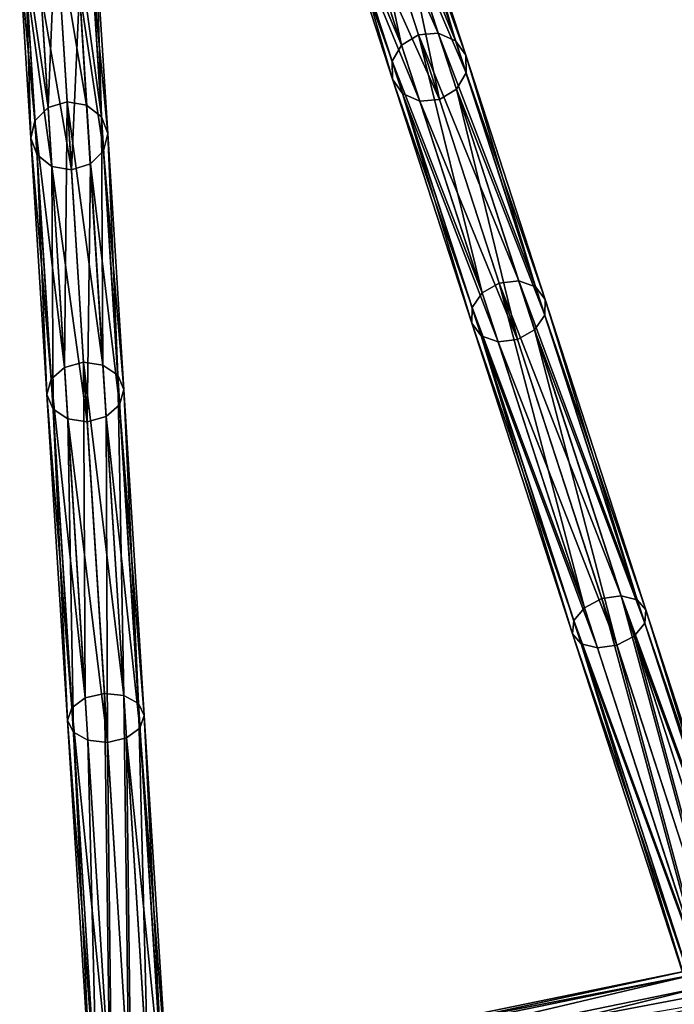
# Model space of a CAD drawing. Header units: millimetres. Extents: x 0 to 316, y 0 to 317.
# Tile 258 of 656: x 159 to 184, y 68 to 106. Entities that reach past the tile are written whole.
import ezdxf

# ---------------------------------------------------------------- set-up
doc = ezdxf.new("R2010")
doc.units = ezdxf.units.MM
doc.header["$LTSCALE"] = 25.4
doc.layers.get('0').update_dxf_attribs({"true_color": 0xff5454})

# ---------------------------------------------------------------- blocks, each defined once
blk = doc.blocks.new('LUKSOR-L-8847.STL')
at = {"color": 250, "true_color": 0x262626}
mesh = blk.add_polyface(dxfattribs=at)
corners = [(16.514, 106.626, 461.243), (15.007, 113.691, 478.022), (17.173, 107.027, 461.148), (14.354, 113.277, 478.08)]
mesh.append_faces([[corners[k] for k in face] for face in [(0, 1, 2), (1, 0, 3)]], dxfattribs={"vtx0": -1, "color": 250})
mesh = blk.add_polyface(dxfattribs=at)
corners = [(15.007, 113.691, 478.022), (17.941, 107.09, 461.243), (17.173, 107.027, 461.148), (15.78, 113.74, 478.08)]
mesh.append_faces([[corners[k] for k in face] for face in [(0, 1, 2), (1, 0, 3)]], dxfattribs={"vtx0": -1, "color": 250})
mesh = blk.add_polyface(dxfattribs=at)
corners = [(15.78, 113.74, 478.08), (18.613, 106.799, 461.502), (17.941, 107.09, 461.243), (16.465, 113.41, 478.24)]
mesh.append_faces([[corners[k] for k in face] for face in [(0, 1, 2), (1, 0, 3)]], dxfattribs={"vtx0": -1, "color": 250})
mesh = blk.add_polyface(dxfattribs=at)
corners = [(13.994, 112.607, 478.24), (16.514, 106.626, 461.243), (16.142, 105.996, 461.502), (14.354, 113.277, 478.08)]
mesh.append_faces([[corners[k] for k in face] for face in [(0, 1, 2), (1, 0, 3)]], dxfattribs={"vtx0": -1, "color": 250})
mesh = blk.add_polyface(dxfattribs=at)
corners = [(18.613, 106.799, 461.502), (16.877, 112.79, 478.459), (19.008, 106.233, 461.856), (16.465, 113.41, 478.24)]
mesh.append_faces([[corners[k] for k in face] for face in [(0, 1, 2), (1, 0, 3)]], dxfattribs={"vtx0": -1, "color": 250})
mesh = blk.add_polyface(dxfattribs=at)
corners = [(19.008, 106.233, 461.856), (16.908, 112.046, 478.677), (19.021, 105.542, 462.21), (16.877, 112.79, 478.459)]
mesh.append_faces([[corners[k] for k in face] for face in [(0, 1, 2), (1, 0, 3)]], dxfattribs={"vtx0": -1, "color": 250})
mesh = blk.add_polyface(dxfattribs=at)
corners = [(14.024, 111.863, 478.459), (16.142, 105.996, 461.502), (16.155, 105.305, 461.856), (13.994, 112.607, 478.24)]
mesh.append_faces([[corners[k] for k in face] for face in [(0, 1, 2), (1, 0, 3)]], dxfattribs={"vtx0": -1, "color": 250})
mesh = blk.add_polyface(dxfattribs=at)
corners = [(19.021, 105.542, 462.21), (16.548, 111.376, 478.837), (18.649, 104.912, 462.469), (16.908, 112.046, 478.677)]
mesh.append_faces([[corners[k] for k in face] for face in [(0, 1, 2), (1, 0, 3)]], dxfattribs={"vtx0": -1, "color": 250})
mesh = blk.add_polyface(dxfattribs=at)
corners = [(14.437, 111.243, 478.677), (16.155, 105.305, 461.856), (16.55, 104.739, 462.21), (14.024, 111.863, 478.459)]
mesh.append_faces([[corners[k] for k in face] for face in [(0, 1, 2), (1, 0, 3)]], dxfattribs={"vtx0": -1, "color": 250})
mesh = blk.add_polyface(dxfattribs=at)
corners = [(1.798, 110.612, 478.24), (2.752, 104.193, 461.243), (2.234, 103.675, 461.502), (2.313, 111.171, 478.08)]
mesh.append_faces([[corners[k] for k in face] for face in [(0, 1, 2), (1, 0, 3)]], dxfattribs={"vtx0": -1, "color": 250})
mesh = blk.add_polyface(dxfattribs=at)
corners = [(2.752, 104.193, 461.243), (3.049, 111.41, 478.022), (3.489, 104.416, 461.148), (2.313, 111.171, 478.08)]
mesh.append_faces([[corners[k] for k in face] for face in [(0, 1, 2), (1, 0, 3)]], dxfattribs={"vtx0": -1, "color": 250})
mesh = blk.add_polyface(dxfattribs=at)
corners = [(3.049, 111.41, 478.022), (4.249, 104.287, 461.243), (3.489, 104.416, 461.148), (3.81, 111.265, 478.08)]
mesh.append_faces([[corners[k] for k in face] for face in [(0, 1, 2), (1, 0, 3)]], dxfattribs={"vtx0": -1, "color": 250})
mesh = blk.add_polyface(dxfattribs=at)
corners = [(3.81, 111.265, 478.08), (4.827, 103.838, 461.502), (4.249, 104.287, 461.243), (4.391, 110.776, 478.24)]
mesh.append_faces([[corners[k] for k in face] for face in [(0, 1, 2), (1, 0, 3)]], dxfattribs={"vtx0": -1, "color": 250})
mesh = blk.add_polyface(dxfattribs=at)
corners = [(17.222, 104.448, 462.469), (14.437, 111.243, 478.677), (16.55, 104.739, 462.21), (15.122, 110.913, 478.837)]
mesh.append_faces([[corners[k] for k in face] for face in [(0, 1, 2), (1, 0, 3)]], dxfattribs={"vtx0": -1, "color": 250})
mesh = blk.add_polyface(dxfattribs=at)
corners = [(16.548, 111.376, 478.837), (17.99, 104.511, 462.564), (18.649, 104.912, 462.469), (15.894, 110.962, 478.896)]
mesh.append_faces([[corners[k] for k in face] for face in [(0, 1, 2), (1, 0, 3)]], dxfattribs={"vtx0": -1, "color": 250})
mesh = blk.add_polyface(dxfattribs=at)
corners = [(4.827, 103.838, 461.502), (4.637, 110.072, 478.459), (5.07, 103.191, 461.856), (4.391, 110.776, 478.24)]
mesh.append_faces([[corners[k] for k in face] for face in [(0, 1, 2), (1, 0, 3)]], dxfattribs={"vtx0": -1, "color": 250})
mesh = blk.add_polyface(dxfattribs=at)
corners = [(17.99, 104.511, 462.564), (15.122, 110.913, 478.837), (17.222, 104.448, 462.469), (15.894, 110.962, 478.896)]
mesh.append_faces([[corners[k] for k in face] for face in [(0, 1, 2), (1, 0, 3)]], dxfattribs={"vtx0": -1, "color": 250})
mesh = blk.add_polyface(dxfattribs=at)
corners = [(1.642, 109.884, 478.459), (2.234, 103.675, 461.502), (2.075, 103.002, 461.856), (1.798, 110.612, 478.24)]
mesh.append_faces([[corners[k] for k in face] for face in [(0, 1, 2), (1, 0, 3)]], dxfattribs={"vtx0": -1, "color": 250})
mesh = blk.add_polyface(dxfattribs=at)
corners = [(5.07, 103.191, 461.856), (4.481, 109.343, 478.677), (4.91, 102.518, 462.21), (4.637, 110.072, 478.459)]
mesh.append_faces([[corners[k] for k in face] for face in [(0, 1, 2), (1, 0, 3)]], dxfattribs={"vtx0": -1, "color": 250})
mesh = blk.add_polyface(dxfattribs=at)
corners = [(1.888, 109.18, 478.677), (2.075, 103.002, 461.856), (2.318, 102.355, 462.21), (1.642, 109.884, 478.459)]
mesh.append_faces([[corners[k] for k in face] for face in [(0, 1, 2), (1, 0, 3)]], dxfattribs={"vtx0": -1, "color": 250})
mesh = blk.add_polyface(dxfattribs=at)
corners = [(4.91, 102.518, 462.21), (3.966, 108.785, 478.837), (4.393, 102.001, 462.469), (4.481, 109.343, 478.677)]
mesh.append_faces([[corners[k] for k in face] for face in [(0, 1, 2), (1, 0, 3)]], dxfattribs={"vtx0": -1, "color": 250})
mesh = blk.add_polyface(dxfattribs=at)
corners = [(2.896, 101.907, 462.469), (1.888, 109.18, 478.677), (2.318, 102.355, 462.21), (2.469, 108.691, 478.837)]
mesh.append_faces([[corners[k] for k in face] for face in [(0, 1, 2), (1, 0, 3)]], dxfattribs={"vtx0": -1, "color": 250})
mesh = blk.add_polyface(dxfattribs=at)
corners = [(3.655, 101.777, 462.564), (2.469, 108.691, 478.837), (2.896, 101.907, 462.469), (3.23, 108.546, 478.896)]
mesh.append_faces([[corners[k] for k in face] for face in [(0, 1, 2), (1, 0, 3)]], dxfattribs={"vtx0": -1, "color": 250})
mesh = blk.add_polyface(dxfattribs=at)
corners = [(3.966, 108.785, 478.837), (3.655, 101.777, 462.564), (4.393, 102.001, 462.469), (3.23, 108.546, 478.896)]
mesh.append_faces([[corners[k] for k in face] for face in [(0, 1, 2), (1, 0, 3)]], dxfattribs={"vtx0": -1, "color": 250})
mesh = blk.add_polyface(dxfattribs=at)
corners = [(19.646, 96.988, 446.088), (17.173, 107.027, 461.148), (20.311, 97.367, 445.961), (16.514, 106.626, 461.243)]
mesh.append_faces([[corners[k] for k in face] for face in [(0, 1, 2), (1, 0, 3)]], dxfattribs={"vtx0": -1, "color": 250})
mesh = blk.add_polyface(dxfattribs=at)
corners = [(17.173, 107.027, 461.148), (21.073, 97.451, 446.088), (20.311, 97.367, 445.961), (17.941, 107.09, 461.243)]
mesh.append_faces([[corners[k] for k in face] for face in [(0, 1, 2), (1, 0, 3)]], dxfattribs={"vtx0": -1, "color": 250})
mesh = blk.add_polyface(dxfattribs=at)
corners = [(17.941, 107.09, 461.243), (21.726, 97.217, 446.436), (21.073, 97.451, 446.088), (18.613, 106.799, 461.502)]
mesh.append_faces([[corners[k] for k in face] for face in [(0, 1, 2), (1, 0, 3)]], dxfattribs={"vtx0": -1, "color": 250})
mesh = blk.add_polyface(dxfattribs=at)
corners = [(16.142, 105.996, 461.502), (19.646, 96.988, 446.088), (19.255, 96.415, 446.436), (16.514, 106.626, 461.243)]
mesh.append_faces([[corners[k] for k in face] for face in [(0, 1, 2), (1, 0, 3)]], dxfattribs={"vtx0": -1, "color": 250})
mesh = blk.add_polyface(dxfattribs=at)
corners = [(21.726, 97.217, 446.436), (19.008, 106.233, 461.856), (22.096, 96.728, 446.912), (18.613, 106.799, 461.502)]
mesh.append_faces([[corners[k] for k in face] for face in [(0, 1, 2), (1, 0, 3)]], dxfattribs={"vtx0": -1, "color": 250})
mesh = blk.add_polyface(dxfattribs=at)
corners = [(22.096, 96.728, 446.912), (19.021, 105.542, 462.21), (22.084, 96.115, 447.388), (19.008, 106.233, 461.856)]
mesh.append_faces([[corners[k] for k in face] for face in [(0, 1, 2), (1, 0, 3)]], dxfattribs={"vtx0": -1, "color": 250})
mesh = blk.add_polyface(dxfattribs=at)
corners = [(16.155, 105.305, 461.856), (19.255, 96.415, 446.436), (19.243, 95.801, 446.912), (16.142, 105.996, 461.502)]
mesh.append_faces([[corners[k] for k in face] for face in [(0, 1, 2), (1, 0, 3)]], dxfattribs={"vtx0": -1, "color": 250})
mesh = blk.add_polyface(dxfattribs=at)
corners = [(22.084, 96.115, 447.388), (18.649, 104.912, 462.469), (21.693, 95.542, 447.736), (19.021, 105.542, 462.21)]
mesh.append_faces([[corners[k] for k in face] for face in [(0, 1, 2), (1, 0, 3)]], dxfattribs={"vtx0": -1, "color": 250})
mesh = blk.add_polyface(dxfattribs=at)
corners = [(16.55, 104.739, 462.21), (19.243, 95.801, 446.912), (19.613, 95.312, 447.388), (16.155, 105.305, 461.856)]
mesh.append_faces([[corners[k] for k in face] for face in [(0, 1, 2), (1, 0, 3)]], dxfattribs={"vtx0": -1, "color": 250})
mesh = blk.add_polyface(dxfattribs=at)
corners = [(20.267, 95.078, 447.736), (16.55, 104.739, 462.21), (19.613, 95.312, 447.388), (17.222, 104.448, 462.469)]
mesh.append_faces([[corners[k] for k in face] for face in [(0, 1, 2), (1, 0, 3)]], dxfattribs={"vtx0": -1, "color": 250})
mesh = blk.add_polyface(dxfattribs=at)
corners = [(18.649, 104.912, 462.469), (21.028, 95.162, 447.864), (21.693, 95.542, 447.736), (17.99, 104.511, 462.564)]
mesh.append_faces([[corners[k] for k in face] for face in [(0, 1, 2), (1, 0, 3)]], dxfattribs={"vtx0": -1, "color": 250})
mesh = blk.add_polyface(dxfattribs=at)
corners = [(3.388, 94.078, 446.088), (3.489, 104.416, 461.148), (4.127, 94.28, 445.961), (2.752, 104.193, 461.243)]
mesh.append_faces([[corners[k] for k in face] for face in [(0, 1, 2), (1, 0, 3)]], dxfattribs={"vtx0": -1, "color": 250})
mesh = blk.add_polyface(dxfattribs=at)
corners = [(3.489, 104.416, 461.148), (4.885, 94.172, 446.088), (4.127, 94.28, 445.961), (4.249, 104.287, 461.243)]
mesh.append_faces([[corners[k] for k in face] for face in [(0, 1, 2), (1, 0, 3)]], dxfattribs={"vtx0": -1, "color": 250})
mesh = blk.add_polyface(dxfattribs=at)
corners = [(4.885, 94.172, 446.088), (4.827, 103.838, 461.502), (5.46, 93.783, 446.436), (4.249, 104.287, 461.243)]
mesh.append_faces([[corners[k] for k in face] for face in [(0, 1, 2), (1, 0, 3)]], dxfattribs={"vtx0": -1, "color": 250})
mesh = blk.add_polyface(dxfattribs=at)
corners = [(21.028, 95.162, 447.864), (17.222, 104.448, 462.469), (20.267, 95.078, 447.736), (17.99, 104.511, 462.564)]
mesh.append_faces([[corners[k] for k in face] for face in [(0, 1, 2), (1, 0, 3)]], dxfattribs={"vtx0": -1, "color": 250})
mesh = blk.add_polyface(dxfattribs=at)
corners = [(2.234, 103.675, 461.502), (3.388, 94.078, 446.088), (2.867, 93.62, 446.436), (2.752, 104.193, 461.243)]
mesh.append_faces([[corners[k] for k in face] for face in [(0, 1, 2), (1, 0, 3)]], dxfattribs={"vtx0": -1, "color": 250})
mesh = blk.add_polyface(dxfattribs=at)
corners = [(2.075, 103.002, 461.856), (2.867, 93.62, 446.436), (2.703, 93.029, 446.912), (2.234, 103.675, 461.502)]
mesh.append_faces([[corners[k] for k in face] for face in [(0, 1, 2), (1, 0, 3)]], dxfattribs={"vtx0": -1, "color": 250})
mesh = blk.add_polyface(dxfattribs=at)
corners = [(5.46, 93.783, 446.436), (5.07, 103.191, 461.856), (5.697, 93.217, 446.912), (4.827, 103.838, 461.502)]
mesh.append_faces([[corners[k] for k in face] for face in [(0, 1, 2), (1, 0, 3)]], dxfattribs={"vtx0": -1, "color": 250})
mesh = blk.add_polyface(dxfattribs=at)
corners = [(5.697, 93.217, 446.912), (4.91, 102.518, 462.21), (5.533, 92.626, 447.388), (5.07, 103.191, 461.856)]
mesh.append_faces([[corners[k] for k in face] for face in [(0, 1, 2), (1, 0, 3)]], dxfattribs={"vtx0": -1, "color": 250})
mesh = blk.add_polyface(dxfattribs=at)
corners = [(2.318, 102.355, 462.21), (2.703, 93.029, 446.912), (2.94, 92.463, 447.388), (2.075, 103.002, 461.856)]
mesh.append_faces([[corners[k] for k in face] for face in [(0, 1, 2), (1, 0, 3)]], dxfattribs={"vtx0": -1, "color": 250})
mesh = blk.add_polyface(dxfattribs=at)
corners = [(2.896, 101.907, 462.469), (2.94, 92.463, 447.388), (3.514, 92.074, 447.736), (2.318, 102.355, 462.21)]
mesh.append_faces([[corners[k] for k in face] for face in [(0, 1, 2), (1, 0, 3)]], dxfattribs={"vtx0": -1, "color": 250})
mesh = blk.add_polyface(dxfattribs=at)
corners = [(5.533, 92.626, 447.388), (4.393, 102.001, 462.469), (5.012, 92.168, 447.736), (4.91, 102.518, 462.21)]
mesh.append_faces([[corners[k] for k in face] for face in [(0, 1, 2), (1, 0, 3)]], dxfattribs={"vtx0": -1, "color": 250})
mesh = blk.add_polyface(dxfattribs=at)
corners = [(4.393, 102.001, 462.469), (4.273, 91.966, 447.864), (5.012, 92.168, 447.736), (3.655, 101.777, 462.564)]
mesh.append_faces([[corners[k] for k in face] for face in [(0, 1, 2), (1, 0, 3)]], dxfattribs={"vtx0": -1, "color": 250})
mesh = blk.add_polyface(dxfattribs=at)
corners = [(4.273, 91.966, 447.864), (2.896, 101.907, 462.469), (3.514, 92.074, 447.736), (3.655, 101.777, 462.564)]
mesh.append_faces([[corners[k] for k in face] for face in [(0, 1, 2), (1, 0, 3)]], dxfattribs={"vtx0": -1, "color": 250})
mesh = blk.add_polyface(dxfattribs=at)
corners = [(20.311, 97.367, 445.961), (23.629, 84.729, 433.194), (19.646, 96.988, 446.088), (24.303, 85.082, 433.039)]
mesh.append_faces([[corners[k] for k in face] for face in [(0, 1, 2), (1, 0, 3)]], dxfattribs={"vtx0": -1, "color": 250})
mesh = blk.add_polyface(dxfattribs=at)
corners = [(20.311, 97.367, 445.961), (25.056, 85.193, 433.194), (24.303, 85.082, 433.039), (21.073, 97.451, 446.088)]
mesh.append_faces([[corners[k] for k in face] for face in [(0, 1, 2), (1, 0, 3)]], dxfattribs={"vtx0": -1, "color": 250})
mesh = blk.add_polyface(dxfattribs=at)
corners = [(21.073, 97.451, 446.088), (25.686, 85.031, 433.619), (25.056, 85.193, 433.194), (21.726, 97.217, 446.436)]
mesh.append_faces([[corners[k] for k in face] for face in [(0, 1, 2), (1, 0, 3)]], dxfattribs={"vtx0": -1, "color": 250})
mesh = blk.add_polyface(dxfattribs=at)
corners = [(19.255, 96.415, 446.436), (23.629, 84.729, 433.194), (23.215, 84.228, 433.619), (19.646, 96.988, 446.088)]
mesh.append_faces([[corners[k] for k in face] for face in [(0, 1, 2), (1, 0, 3)]], dxfattribs={"vtx0": -1, "color": 250})
mesh = blk.add_polyface(dxfattribs=at)
corners = [(25.686, 85.031, 433.619), (22.096, 96.728, 446.912), (26.024, 84.64, 434.198), (21.726, 97.217, 446.436)]
mesh.append_faces([[corners[k] for k in face] for face in [(0, 1, 2), (1, 0, 3)]], dxfattribs={"vtx0": -1, "color": 250})
mesh = blk.add_polyface(dxfattribs=at)
corners = [(26.024, 84.64, 434.198), (22.084, 96.115, 447.388), (25.98, 84.125, 434.778), (22.096, 96.728, 446.912)]
mesh.append_faces([[corners[k] for k in face] for face in [(0, 1, 2), (1, 0, 3)]], dxfattribs={"vtx0": -1, "color": 250})
mesh = blk.add_polyface(dxfattribs=at)
corners = [(19.243, 95.801, 446.912), (23.215, 84.228, 433.619), (23.171, 83.713, 434.198), (19.255, 96.415, 446.436)]
mesh.append_faces([[corners[k] for k in face] for face in [(0, 1, 2), (1, 0, 3)]], dxfattribs={"vtx0": -1, "color": 250})
mesh = blk.add_polyface(dxfattribs=at)
corners = [(25.98, 84.125, 434.778), (21.693, 95.542, 447.736), (25.565, 83.624, 435.202), (22.084, 96.115, 447.388)]
mesh.append_faces([[corners[k] for k in face] for face in [(0, 1, 2), (1, 0, 3)]], dxfattribs={"vtx0": -1, "color": 250})
mesh = blk.add_polyface(dxfattribs=at)
corners = [(19.613, 95.312, 447.388), (23.171, 83.713, 434.198), (23.509, 83.323, 434.778), (19.243, 95.801, 446.912)]
mesh.append_faces([[corners[k] for k in face] for face in [(0, 1, 2), (1, 0, 3)]], dxfattribs={"vtx0": -1, "color": 250})
mesh = blk.add_polyface(dxfattribs=at)
corners = [(24.891, 83.271, 435.357), (21.693, 95.542, 447.736), (21.028, 95.162, 447.864), (25.565, 83.624, 435.202)]
mesh.append_faces([[corners[k] for k in face] for face in [(0, 1, 2), (1, 0, 3)]], dxfattribs={"vtx0": -1, "color": 250})
mesh = blk.add_polyface(dxfattribs=at)
corners = [(24.139, 83.161, 435.202), (19.613, 95.312, 447.388), (23.509, 83.323, 434.778), (20.267, 95.078, 447.736)]
mesh.append_faces([[corners[k] for k in face] for face in [(0, 1, 2), (1, 0, 3)]], dxfattribs={"vtx0": -1, "color": 250})
mesh = blk.add_polyface(dxfattribs=at)
corners = [(24.891, 83.271, 435.357), (20.267, 95.078, 447.736), (24.139, 83.161, 435.202), (21.028, 95.162, 447.864)]
mesh.append_faces([[corners[k] for k in face] for face in [(0, 1, 2), (1, 0, 3)]], dxfattribs={"vtx0": -1, "color": 250})
mesh = blk.add_polyface(dxfattribs=at)
corners = [(2.867, 93.62, 446.436), (4.198, 81.214, 433.194), (3.672, 80.832, 433.619), (3.388, 94.078, 446.088)]
mesh.append_faces([[corners[k] for k in face] for face in [(0, 1, 2), (1, 0, 3)]], dxfattribs={"vtx0": -1, "color": 250})
mesh = blk.add_polyface(dxfattribs=at)
corners = [(4.127, 94.28, 445.961), (4.198, 81.214, 433.194), (3.388, 94.078, 446.088), (4.938, 81.388, 433.039)]
mesh.append_faces([[corners[k] for k in face] for face in [(0, 1, 2), (1, 0, 3)]], dxfattribs={"vtx0": -1, "color": 250})
mesh = blk.add_polyface(dxfattribs=at)
corners = [(4.127, 94.28, 445.961), (5.695, 81.308, 433.194), (4.938, 81.388, 433.039), (4.885, 94.172, 446.088)]
mesh.append_faces([[corners[k] for k in face] for face in [(0, 1, 2), (1, 0, 3)]], dxfattribs={"vtx0": -1, "color": 250})
mesh = blk.add_polyface(dxfattribs=at)
corners = [(5.695, 81.308, 433.194), (5.46, 93.783, 446.436), (6.265, 80.995, 433.619), (4.885, 94.172, 446.088)]
mesh.append_faces([[corners[k] for k in face] for face in [(0, 1, 2), (1, 0, 3)]], dxfattribs={"vtx0": -1, "color": 250})
mesh = blk.add_polyface(dxfattribs=at)
corners = [(2.703, 93.029, 446.912), (3.672, 80.832, 433.619), (3.501, 80.344, 434.198), (2.867, 93.62, 446.436)]
mesh.append_faces([[corners[k] for k in face] for face in [(0, 1, 2), (1, 0, 3)]], dxfattribs={"vtx0": -1, "color": 250})
mesh = blk.add_polyface(dxfattribs=at)
corners = [(6.265, 80.995, 433.619), (5.697, 93.217, 446.912), (6.495, 80.532, 434.198), (5.46, 93.783, 446.436)]
mesh.append_faces([[corners[k] for k in face] for face in [(0, 1, 2), (1, 0, 3)]], dxfattribs={"vtx0": -1, "color": 250})
mesh = blk.add_polyface(dxfattribs=at)
corners = [(6.495, 80.532, 434.198), (5.533, 92.626, 447.388), (6.324, 80.044, 434.778), (5.697, 93.217, 446.912)]
mesh.append_faces([[corners[k] for k in face] for face in [(0, 1, 2), (1, 0, 3)]], dxfattribs={"vtx0": -1, "color": 250})
mesh = blk.add_polyface(dxfattribs=at)
corners = [(2.94, 92.463, 447.388), (3.501, 80.344, 434.198), (3.731, 79.881, 434.778), (2.703, 93.029, 446.912)]
mesh.append_faces([[corners[k] for k in face] for face in [(0, 1, 2), (1, 0, 3)]], dxfattribs={"vtx0": -1, "color": 250})
mesh = blk.add_polyface(dxfattribs=at)
corners = [(3.514, 92.074, 447.736), (3.731, 79.881, 434.778), (4.301, 79.568, 435.202), (2.94, 92.463, 447.388)]
mesh.append_faces([[corners[k] for k in face] for face in [(0, 1, 2), (1, 0, 3)]], dxfattribs={"vtx0": -1, "color": 250})
mesh = blk.add_polyface(dxfattribs=at)
corners = [(6.324, 80.044, 434.778), (5.012, 92.168, 447.736), (5.798, 79.662, 435.202), (5.533, 92.626, 447.388)]
mesh.append_faces([[corners[k] for k in face] for face in [(0, 1, 2), (1, 0, 3)]], dxfattribs={"vtx0": -1, "color": 250})
mesh = blk.add_polyface(dxfattribs=at)
corners = [(5.058, 79.488, 435.357), (3.514, 92.074, 447.736), (4.301, 79.568, 435.202), (4.273, 91.966, 447.864)]
mesh.append_faces([[corners[k] for k in face] for face in [(0, 1, 2), (1, 0, 3)]], dxfattribs={"vtx0": -1, "color": 250})
mesh = blk.add_polyface(dxfattribs=at)
corners = [(5.058, 79.488, 435.357), (5.012, 92.168, 447.736), (4.273, 91.966, 447.864), (5.798, 79.662, 435.202)]
mesh.append_faces([[corners[k] for k in face] for face in [(0, 1, 2), (1, 0, 3)]], dxfattribs={"vtx0": -1, "color": 250})
mesh = blk.add_polyface(dxfattribs=at)
corners = [(25.056, 85.193, 433.194), (28.995, 70.641, 422.878), (24.303, 85.082, 433.039), (29.738, 70.783, 423.055)]
mesh.append_faces([[corners[k] for k in face] for face in [(0, 1, 2), (1, 0, 3)]], dxfattribs={"vtx0": -1, "color": 250})
mesh = blk.add_polyface(dxfattribs=at)
corners = [(25.056, 85.193, 433.194), (30.34, 70.706, 423.539), (29.738, 70.783, 423.055), (25.686, 85.031, 433.619)]
mesh.append_faces([[corners[k] for k in face] for face in [(0, 1, 2), (1, 0, 3)]], dxfattribs={"vtx0": -1, "color": 250})
mesh = blk.add_polyface(dxfattribs=at)
corners = [(23.215, 84.228, 433.619), (28.311, 70.319, 423.055), (27.869, 69.903, 423.539), (23.629, 84.729, 433.194)]
mesh.append_faces([[corners[k] for k in face] for face in [(0, 1, 2), (1, 0, 3)]], dxfattribs={"vtx0": -1, "color": 250})
mesh = blk.add_polyface(dxfattribs=at)
corners = [(24.303, 85.082, 433.039), (28.311, 70.319, 423.055), (23.629, 84.729, 433.194), (28.995, 70.641, 422.878)]
mesh.append_faces([[corners[k] for k in face] for face in [(0, 1, 2), (1, 0, 3)]], dxfattribs={"vtx0": -1, "color": 250})
mesh = blk.add_polyface(dxfattribs=at)
corners = [(30.34, 70.706, 423.539), (26.024, 84.64, 434.198), (30.641, 70.431, 424.2), (25.686, 85.031, 433.619)]
mesh.append_faces([[corners[k] for k in face] for face in [(0, 1, 2), (1, 0, 3)]], dxfattribs={"vtx0": -1, "color": 250})
mesh = blk.add_polyface(dxfattribs=at)
corners = [(30.641, 70.431, 424.2), (25.98, 84.125, 434.778), (30.559, 70.032, 424.861), (26.024, 84.64, 434.198)]
mesh.append_faces([[corners[k] for k in face] for face in [(0, 1, 2), (1, 0, 3)]], dxfattribs={"vtx0": -1, "color": 250})
mesh = blk.add_polyface(dxfattribs=at)
corners = [(23.171, 83.713, 434.198), (27.869, 69.903, 423.539), (27.788, 69.504, 424.2), (23.215, 84.228, 433.619)]
mesh.append_faces([[corners[k] for k in face] for face in [(0, 1, 2), (1, 0, 3)]], dxfattribs={"vtx0": -1, "color": 250})
mesh = blk.add_polyface(dxfattribs=at)
corners = [(30.559, 70.032, 424.861), (25.565, 83.624, 435.202), (30.117, 69.616, 425.345), (25.98, 84.125, 434.778)]
mesh.append_faces([[corners[k] for k in face] for face in [(0, 1, 2), (1, 0, 3)]], dxfattribs={"vtx0": -1, "color": 250})
mesh = blk.add_polyface(dxfattribs=at)
corners = [(23.509, 83.323, 434.778), (27.788, 69.504, 424.2), (28.088, 69.229, 424.861), (23.171, 83.713, 434.198)]
mesh.append_faces([[corners[k] for k in face] for face in [(0, 1, 2), (1, 0, 3)]], dxfattribs={"vtx0": -1, "color": 250})
mesh = blk.add_polyface(dxfattribs=at)
corners = [(29.433, 69.294, 425.522), (25.565, 83.624, 435.202), (24.891, 83.271, 435.357), (30.117, 69.616, 425.345)]
mesh.append_faces([[corners[k] for k in face] for face in [(0, 1, 2), (1, 0, 3)]], dxfattribs={"vtx0": -1, "color": 250})
mesh = blk.add_polyface(dxfattribs=at)
corners = [(28.69, 69.152, 425.345), (23.509, 83.323, 434.778), (28.088, 69.229, 424.861), (24.139, 83.161, 435.202)]
mesh.append_faces([[corners[k] for k in face] for face in [(0, 1, 2), (1, 0, 3)]], dxfattribs={"vtx0": -1, "color": 250})
mesh = blk.add_polyface(dxfattribs=at)
corners = [(28.69, 69.152, 425.345), (24.891, 83.271, 435.357), (24.139, 83.161, 435.202), (29.433, 69.294, 425.522)]
mesh.append_faces([[corners[k] for k in face] for face in [(0, 1, 2), (1, 0, 3)]], dxfattribs={"vtx0": -1, "color": 250})
mesh = blk.add_polyface(dxfattribs=at)
corners = [(4.938, 81.388, 433.039), (5.149, 66.092, 423.055), (4.198, 81.214, 433.194), (5.892, 66.234, 422.878)]
mesh.append_faces([[corners[k] for k in face] for face in [(0, 1, 2), (1, 0, 3)]], dxfattribs={"vtx0": -1, "color": 250})
mesh = blk.add_polyface(dxfattribs=at)
corners = [(5.695, 81.308, 433.194), (5.892, 66.234, 422.878), (4.938, 81.388, 433.039), (6.646, 66.186, 423.055)]
mesh.append_faces([[corners[k] for k in face] for face in [(0, 1, 2), (1, 0, 3)]], dxfattribs={"vtx0": -1, "color": 250})
mesh = blk.add_polyface(dxfattribs=at)
corners = [(6.646, 66.186, 423.055), (6.265, 80.995, 433.619), (7.21, 65.962, 423.539), (5.695, 81.308, 433.194)]
mesh.append_faces([[corners[k] for k in face] for face in [(0, 1, 2), (1, 0, 3)]], dxfattribs={"vtx0": -1, "color": 250})
mesh = blk.add_polyface(dxfattribs=at)
corners = [(3.672, 80.832, 433.619), (5.149, 66.092, 423.055), (4.617, 65.799, 423.539), (4.198, 81.214, 433.194)]
mesh.append_faces([[corners[k] for k in face] for face in [(0, 1, 2), (1, 0, 3)]], dxfattribs={"vtx0": -1, "color": 250})
mesh = blk.add_polyface(dxfattribs=at)
corners = [(7.21, 65.962, 423.539), (6.495, 80.532, 434.198), (7.433, 65.621, 424.2), (6.265, 80.995, 433.619)]
mesh.append_faces([[corners[k] for k in face] for face in [(0, 1, 2), (1, 0, 3)]], dxfattribs={"vtx0": -1, "color": 250})
mesh = blk.add_polyface(dxfattribs=at)
corners = [(3.501, 80.344, 434.198), (4.617, 65.799, 423.539), (4.439, 65.433, 424.2), (3.672, 80.832, 433.619)]
mesh.append_faces([[corners[k] for k in face] for face in [(0, 1, 2), (1, 0, 3)]], dxfattribs={"vtx0": -1, "color": 250})
mesh = blk.add_polyface(dxfattribs=at)
corners = [(7.433, 65.621, 424.2), (6.324, 80.044, 434.778), (7.255, 65.255, 424.861), (6.495, 80.532, 434.198)]
mesh.append_faces([[corners[k] for k in face] for face in [(0, 1, 2), (1, 0, 3)]], dxfattribs={"vtx0": -1, "color": 250})
mesh = blk.add_polyface(dxfattribs=at)
corners = [(3.731, 79.881, 434.778), (4.439, 65.433, 424.2), (4.662, 65.092, 424.861), (3.501, 80.344, 434.198)]
mesh.append_faces([[corners[k] for k in face] for face in [(0, 1, 2), (1, 0, 3)]], dxfattribs={"vtx0": -1, "color": 250})
mesh = blk.add_polyface(dxfattribs=at)
corners = [(4.301, 79.568, 435.202), (4.662, 65.092, 424.861), (5.226, 64.867, 425.345), (3.731, 79.881, 434.778)]
mesh.append_faces([[corners[k] for k in face] for face in [(0, 1, 2), (1, 0, 3)]], dxfattribs={"vtx0": -1, "color": 250})
mesh = blk.add_polyface(dxfattribs=at)
corners = [(7.255, 65.255, 424.861), (5.798, 79.662, 435.202), (6.723, 64.962, 425.345), (6.324, 80.044, 434.778)]
mesh.append_faces([[corners[k] for k in face] for face in [(0, 1, 2), (1, 0, 3)]], dxfattribs={"vtx0": -1, "color": 250})
mesh = blk.add_polyface(dxfattribs=at)
corners = [(5.226, 64.867, 425.345), (5.058, 79.488, 435.357), (4.301, 79.568, 435.202), (5.981, 64.82, 425.522)]
mesh.append_faces([[corners[k] for k in face] for face in [(0, 1, 2), (1, 0, 3)]], dxfattribs={"vtx0": -1, "color": 250})
mesh = blk.add_polyface(dxfattribs=at)
corners = [(5.981, 64.82, 425.522), (5.798, 79.662, 435.202), (5.058, 79.488, 435.357), (6.723, 64.962, 425.345)]
mesh.append_faces([[corners[k] for k in face] for face in [(0, 1, 2), (1, 0, 3)]], dxfattribs={"vtx0": -1, "color": 250})
mesh = blk.add_polyface(dxfattribs=at)
corners = [(9.48, 66.659, 14.997), (27.99, 70.667, 14.247), (9.459, 66.859, 14.247), (28.051, 70.476, 14.997)]
mesh.append_faces([[corners[k] for k in face] for face in [(0, 1, 2), (1, 0, 3)]], dxfattribs={"vtx0": -1, "color": 250})
mesh = blk.add_polyface(dxfattribs=at)
corners = [(9.459, 66.859, 14.247), (28.051, 70.476, 13.497), (9.48, 66.659, 13.497), (27.99, 70.667, 14.247)]
mesh.append_faces([[corners[k] for k in face] for face in [(0, 1, 2), (1, 0, 3)]], dxfattribs={"vtx0": -1, "color": 250})
mesh = blk.add_polyface(dxfattribs=at)
corners = [(9.535, 66.113, 15.546), (28.051, 70.476, 14.997), (9.48, 66.659, 14.997), (28.215, 69.952, 15.546)]
mesh.append_faces([[corners[k] for k in face] for face in [(0, 1, 2), (1, 0, 3)]], dxfattribs={"vtx0": -1, "color": 250})
mesh = blk.add_polyface(dxfattribs=at)
corners = [(28.051, 70.476, 13.497), (9.535, 66.113, 12.948), (9.48, 66.659, 13.497), (28.215, 69.952, 12.948)]
mesh.append_faces([[corners[k] for k in face] for face in [(0, 1, 2), (1, 0, 3)]], dxfattribs={"vtx0": -1, "color": 250})
mesh = blk.add_polyface(dxfattribs=at)
corners = [(28.215, 69.952, 15.546), (9.535, 66.113, 15.546), (28.156, 69.645, 15.67)]
mesh.append_faces([[corners[k] for k in face] for face in [(0, 1, 2)]], dxfattribs={"color": 250})
mesh = blk.add_polyface(dxfattribs=at)
corners = [(28.215, 69.952, 12.948), (9.611, 65.367, 12.747), (9.535, 66.113, 12.948), (28.439, 69.236, 12.747)]
mesh.append_faces([[corners[k] for k in face] for face in [(0, 1, 2), (1, 0, 3)]], dxfattribs={"vtx0": -1, "color": 250})
mesh = blk.add_polyface(dxfattribs=at)
corners = [(28.156, 69.645, 15.67), (9.535, 66.113, 15.546), (28.071, 69.288, 15.739)]
mesh.append_faces([[corners[k] for k in face] for face in [(0, 1, 2)]], dxfattribs={"color": 250})

msp = doc.modelspace()

# ---------------------------------------------------------------- block references
at = {"color": 0}
msp.add_blockref('LUKSOR-L-8847.STL', (157.356, -1.586, -12.747), dxfattribs=at)

doc.saveas('drawing.dxf')
